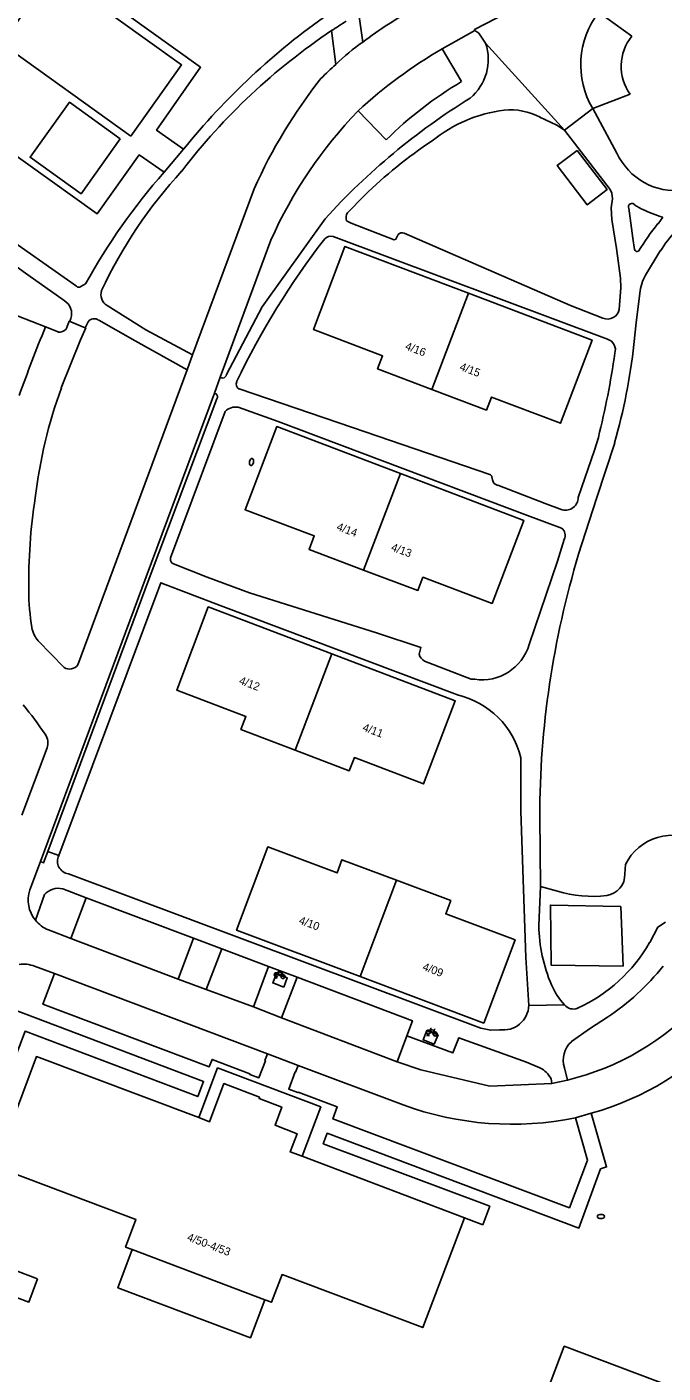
# Model space of a CAD drawing. Extents: x 136000 to 141014, y 402000 to 403500.
# Drawn here: x 137693.4 to 137772.8, y 402770.2 to 402938.4 of the extents above; entities that cross this region are included whole.
import ezdxf

# ---------------------------------------------------------------- set-up
doc = ezdxf.new("R2010")
doc.units = 0
for name, color, linetype in [('gg-anno-huisnummerreeks BGT', 7, 'Continuous'), ('gg-bbg-gedigitaliseerde bijgebouw', 7, 'Continuous'), ('gg-bbg-hoofdgebouw', 7, 'Continuous'), ('gg-bbg-luifel en loopbrug', 7, 'Continuous'), ('gg-bbg-tussenscheiding', 7, 'Continuous'), ('gg-knt-verharding', 7, 'Continuous'), ('gg-knt-verharding nz', 7, 'Continuous'), ('gt-grn-vlakafsluiter', 7, 'Continuous'), ('gt-grn-weggrens', 7, 'Continuous'), ('gt-symb-brandkraan', 7, 'Continuous'), ('gt-symb-fietsenrek', 7, 'Continuous')]:
    doc.layers.add(name, color=color, linetype=linetype)

# ---------------------------------------------------------------- blocks, each defined once
blk = doc.blocks.new('gt0-BR')
at = {"layer": 'gt-symb-brandkraan'}
for centre, radius, start, end in [((-0.24, 0), 0.206, 107.5669, 252.4331), ((0.6, -2.66), 3, 106.892, 107.5669), ((0, -0.69), 0.938, 73.108, 106.892), ((-0.6, -2.66), 3, 72.4331, 73.108), ((0.24, 0), 0.206, 287.567, 72.4331), ((0.6, 2.66), 3, 252.4331, 253.108), ((0, 0.69), 0.938, 253.108, 286.8921), ((-0.6, 2.66), 3, 286.8921, 287.567)]:
    blk.add_arc(centre, radius, start, end, dxfattribs=at)
blk = doc.blocks.new('gt0-FREK')
at = {"layer": 'gt-symb-fietsenrek'}
for p, q in [((0.26, 0.76), (0.29, 0.82)), ((0.54, 0.34), (0.26, 0.76)), ((0.29, 0.82), (0.77, 0.71)), ((0.77, 0.71), (0.54, 0.34)), ((0.76, 0.84), (0.87, 0.82)), ((0.77, 0.71), (0.84, 0.82)), ((0.89, 0.25), (0.77, 0.71))]:
    blk.add_line(p, q, dxfattribs=at)
for points in [[(-0.12, 0), (-0.05, 0.31), (0.05, 0.31), (0.12, 0)], [(0.04, 0.48), (0.23, 0.71), (0.26, 0.76)], [(0.29, 0.82), (0.36, 0.94), (0.45, 0.93)], [(0.54, 0.34), (0.56, 0.31), (0.89, 0.25)]]:
    blk.add_lwpolyline(points, dxfattribs=at)
for centre in [(0.04, 0.48), (0.89, 0.25)]:
    blk.add_circle(centre, 0.252, dxfattribs=at)

msp = doc.modelspace()

# ---------------------------------------------------------------- linework, layer by layer
at = {"layer": 'gg-bbg-gedigitaliseerde bijgebouw'}
for points in [[(137762.06, 402922.94), (137759.56, 402921.03), (137763.31, 402916.15), (137765.81, 402918.07), (137762.06, 402922.94)], [(137694.69, 402781.99), (137693.6, 402779.08), (137680.47, 402784.02), (137681.56, 402786.93), (137694.69, 402781.99)]]:
    msp.add_lwpolyline(points, dxfattribs=at)
at = {"layer": 'gg-bbg-hoofdgebouw'}
for p, q in [((137727.71, 402797.28), (137748, 402789.6)), ((137723.06, 402779.36), (137706.52, 402785.63))]:
    msp.add_line(p, q, dxfattribs=at)
for points in [[(137748.51, 402905.09), (137733.07, 402910.93), (137729.15, 402900.56), (137737.78, 402897.27), (137737.14, 402895.63), (137743.94, 402893.06)], [(137748.51, 402905.09), (137763.94, 402899.24), (137760.01, 402888.85), (137751.36, 402892.12), (137750.74, 402890.49), (137743.94, 402893.06)], [(137740.01, 402882.56), (137724.55, 402888.44), (137720.6, 402878.04), (137728.42, 402875.07), (137729.23, 402874.77), (137728.59, 402873.07), (137735.39, 402870.52)], [(137740.01, 402882.56), (137755.4, 402876.71), (137751.45, 402866.34), (137742.81, 402869.61), (137742.19, 402867.96), (137735.39, 402870.52)], [(137731.43, 402860.04), (137716.01, 402865.9), (137712.07, 402855.51), (137720.7, 402852.23), (137720.08, 402850.6), (137726.85, 402848.02)], [(137726.85, 402848.02), (137733.62, 402845.45), (137734.26, 402847.09), (137742.9, 402843.8), (137746.84, 402854.18), (137731.43, 402860.04)], [(137734.97, 402819.73), (137719.54, 402825.53), (137723.43, 402835.93), (137732.1, 402832.68), (137732.7, 402834.33), (137739.5, 402831.78)], [(137739.5, 402831.78), (137746.29, 402829.22), (137745.67, 402827.59), (137754.32, 402824.33), (137750.41, 402813.93), (137734.97, 402819.73)], [(137689.4, 402796.01), (137694.54, 402809.75), (137714.82, 402802.11)], [(137727.71, 402797.28), (137726.24, 402797.83), (137727.1, 402800.11), (137724.34, 402801.16), (137725.19, 402803.44), (137722.36, 402804.52), (137722.42, 402804.67), (137717.95, 402806.36), (137716.16, 402801.6), (137714.82, 402802.11)], [(137706.52, 402785.63), (137705.68, 402785.95), (137706.97, 402789.4), (137689.4, 402796.01)], [(137748, 402789.6), (137742.79, 402775.89), (137725.22, 402782.51), (137723.9, 402779.05), (137723.06, 402779.36)], [(137778.75, 402766.64), (137760.47, 402773.55), (137744.75, 402732.11), (137741.68, 402733.27), (137740.43, 402729.98), (137706.88, 402742.71), (137703.2, 402732.98)]]:
    msp.add_lwpolyline(points, dxfattribs=at)
at = {"layer": 'gg-bbg-luifel en loopbrug'}
for points in [[(137727.71, 402797.28), (137730.05, 402803.46), (137717.16, 402808.33), (137714.82, 402802.11)], [(137723.06, 402779.36), (137721.28, 402774.61), (137704.71, 402780.87), (137706.52, 402785.63)]]:
    msp.add_lwpolyline(points, dxfattribs=at)
at = {"layer": 'gg-bbg-tussenscheiding'}
for p, q in [((137743.94, 402893.06), (137748.51, 402905.09)), ((137735.39, 402870.52), (137740.01, 402882.56)), ((137726.85, 402848.02), (137731.43, 402860.04)), ((137734.97, 402819.73), (137739.5, 402831.78))]:
    msp.add_line(p, q, dxfattribs=at)
at = {"layer": 'gg-knt-verharding'}
for p, q in [((137734.81, 402939.95), (137735.31, 402936.47)), ((137764.75, 402940.18), (137768.89, 402937.2)), ((137731.41, 402937.9), (137731.93, 402933.68)), ((137745.21, 402935.62), (137749.3, 402937.91)), ((137747.63, 402931.53), (137745.21, 402935.62)), ((137768.69, 402929.95), (137764.02, 402928.16)), ((137764.02, 402928.16), (137767.04, 402922.6)), ((137734.71, 402927.87), (137738.23, 402924.25)), ((137710.48, 402920.2), (137712.91, 402923.08)), ((137714.04, 402897.39), (137721.73, 402918.15)), ((137735.47, 402917.27), (137733.4, 402915.14)), ((137686.19, 402915.37), (137699.53, 402905.96)), ((137770.17, 402915.6), (137769.29, 402916.1)), ((137772.17, 402913.78), (137772.76, 402914.59)), ((137717.5, 402894.62), (137723.83, 402911.74)), ((137731.61, 402912.19), (137765.88, 402899.35)), ((137772.46, 402910.37), (137770.62, 402907.36)), ((137700.09, 402905.94), (137700.67, 402906.27)), ((137690.54, 402902.9), (137695.67, 402900.89)), ((137698.25, 402900.62), (137698.64, 402901.62)), ((137700.63, 402900.76), (137698.64, 402901.62)), ((137700.99, 402901.54), (137700.63, 402900.76)), ((137695.67, 402900.89), (137697.24, 402900.25)), ((137713.35, 402895.53), (137714.04, 402897.39)), ((137699.72, 402858.66), (137713.35, 402895.53)), ((137716.77, 402892.62), (137717.5, 402894.62)), ((137717.5, 402894.62), (137717.8, 402894.5)), ((137716.97, 402892.52), (137716.77, 402892.62)), ((137711.3, 402872.03), (137718.11, 402890.32)), ((137751.5, 402881.79), (137751.43, 402882.14)), ((137694.77, 402861.66), (137698, 402858.33)), ((137692.74, 402839.9), (137695.87, 402848.3)), ((137757.4, 402839.68), (137757.49, 402830.98)), ((137693.72, 402830.56), (137695.04, 402834.1)), ((137768.04, 402832.57), (137768.11, 402833.75)), ((137697.83, 402830.7), (137700.74, 402829.58)), ((137757.49, 402830.98), (137757.28, 402826.11)), ((137757.49, 402830.98), (137759.61, 402830.4)), ((137694.41, 402826.79), (137695.54, 402829.97)), ((137700.74, 402829.58), (137698.86, 402824.51)), ((137700.74, 402829.58), (137714.15, 402824.52)), ((137698.86, 402824.51), (137696.05, 402825.57)), ((137714.15, 402824.52), (137712.24, 402819.39)), ((137714.15, 402824.52), (137717.71, 402823.22)), ((137715.75, 402818.12), (137717.71, 402823.22)), ((137717.71, 402823.22), (137723.53, 402820.99)), ((137696.79, 402820.1), (137694.31, 402821.03)), ((137723.53, 402820.99), (137721.65, 402815.95)), ((137723.53, 402820.99), (137727.1, 402819.66)), ((137723.39, 402810.09), (137696.79, 402820.1)), ((137712.24, 402819.39), (137715.75, 402818.12)), ((137725.14, 402814.56), (137727.1, 402819.66)), ((137721.65, 402815.95), (137725.14, 402814.56)), ((137740.79, 402812.33), (137739.58, 402809.09)), ((137727.23, 402808.64), (137723.39, 402810.09)), ((137740.33, 402803.71), (137727.23, 402808.64)), ((137739.58, 402809.09), (137742.54, 402808.1)), ((137758.9, 402806.38), (137758.81, 402806.95)), ((137760.86, 402806.8), (137760.48, 402808.35)), ((137761.88, 402802.1), (137763.81, 402802.66))]:
    msp.add_line(p, q, dxfattribs=at)
for points in [[(137710.48, 402920.2), (137707.39, 402922.36), (137702.14, 402915.02), (137669.64, 402938.23), (137682.74, 402956.47), (137715.05, 402933.33), (137709.55, 402925.47), (137712.91, 402923.08)], [(137706.33, 402924.71), (137690.22, 402936.28), (137696.57, 402945.18), (137712.68, 402933.61), (137706.33, 402924.71)], [(137762.7, 402944.49), (137754.73, 402940.86), (137749.25, 402938.02), (137749.3, 402937.91)], [(137750.64, 402936.32), (137749.78, 402937.57), (137749.3, 402937.91)], [(137659.62, 402931.7), (137693.48, 402907.39), (137698.01, 402904.19)], [(137705.02, 402924.39), (137700.11, 402917.52), (137693.75, 402922.08), (137698.66, 402928.95), (137705.02, 402924.39)], [(137760.48, 402925.45), (137759.54, 402926.1), (137757.43, 402927.1)], [(137760.48, 402925.45), (137766.2, 402918.05), (137766.39, 402917.58), (137766.49, 402916.89), (137766.34, 402915.76), (137766.42, 402914.29), (137766.98, 402910.67), (137767.5, 402906.96), (137767.52, 402905.75), (137767.33, 402903.07)], [(137768.51, 402915.7), (137769.04, 402911.98), (137769.25, 402910.54)], [(137718.29, 402894.92), (137722.74, 402903.4), (137730.6, 402914.4)], [(137733.28, 402914.14), (137733.86, 402913.86), (137739.23, 402911.77), (137739.43, 402911.83), (137739.73, 402912.42)], [(137740.45, 402912.58), (137761.23, 402903.58), (137765.29, 402901.97)], [(137769.91, 402905.09), (137769.44, 402901.41), (137769.17, 402898.69)], [(137714.04, 402897.39), (137708.21, 402900.54), (137703.37, 402903.55)], [(137698.64, 402901.62), (137698.72, 402901.6), (137698.85, 402901.95)], [(137713.35, 402895.53), (137706.87, 402899.15), (137702.32, 402901.72)], [(137697.65, 402893.28), (137698.83, 402896.28), (137700.04, 402899.27), (137700.7, 402900.75), (137700.63, 402900.76)], [(137751.16, 402882.44), (137734.01, 402888.33), (137719.88, 402893.13)], [(137695.04, 402834.1), (137708.23, 402869.66), (137716.77, 402892.62)], [(137695.96, 402835.35), (137708.64, 402869.47), (137717.06, 402891.91)], [(137719.75, 402890.86), (137724.72, 402889.09), (137755.86, 402877.34), (137760.12, 402875.75)], [(137764.72, 402887.08), (137764.23, 402885.49), (137762.22, 402879.59)], [(137766.76, 402886.42), (137764.49, 402879.47), (137762.26, 402872.48)], [(137752.16, 402881.1), (137758.08, 402878.81), (137760.22, 402878.02)], [(137760.45, 402874.33), (137759.63, 402871.61), (137756.09, 402861.21)], [(137742.33, 402859.99), (137742.56, 402860.85), (137737.01, 402862.67), (137721.16, 402867.67), (137715.88, 402869.61), (137711.46, 402871.39)], [(137697.33, 402834.84), (137710.08, 402868.92), (137717.5, 402866.1), (137747.13, 402854.91)], [(137743, 402859.14), (137748.82, 402856.9), (137749.28, 402856.87)], [(137755.05, 402847.07), (137755.02, 402840.38), (137755.67, 402822.12), (137756.04, 402816.14)], [(137695.04, 402834.1), (137695.44, 402833.96), (137695.96, 402835.35)], [(137752.37, 402813.1), (137751.28, 402813.03), (137750.04, 402813.27), (137698.53, 402832.58)], [(137767.51, 402828.5), (137767.8, 402821.05), (137758.84, 402821.14), (137758.74, 402828.67), (137767.51, 402828.5)], [(137771.14, 402824), (137772.14, 402825.91), (137773.1, 402826.51)], [(137723.39, 402810.09), (137723.08, 402809.25), (137723.14, 402809.21), (137722.33, 402807.09), (137721.19, 402807.52), (137721.19, 402807.59), (137716.47, 402809.38), (137716.12, 402808.47), (137695.35, 402816.28), (137696.79, 402820.1)], [(137727.1, 402819.66), (137741.49, 402814.22), (137740.79, 402812.33)], [(137690.46, 402816.08), (137715.41, 402806.64), (137714.7, 402804.75), (137693.13, 402812.91), (137691.72, 402809.18), (137688.35, 402810.44)], [(137761.35, 402811.61), (137763.73, 402813.29), (137765.87, 402814.66)], [(137757.43, 402808.32), (137755.74, 402809.03), (137747.31, 402812.1), (137746.56, 402810.19), (137740.79, 402812.33)], [(137727.23, 402808.64), (137726.91, 402807.8), (137726.85, 402807.82), (137726.05, 402805.69), (137727.2, 402805.25), (137727.22, 402805.29), (137732.12, 402803.47), (137731.57, 402801.96), (137761.11, 402790.85), (137763.38, 402796.82), (137761.88, 402802.1)], [(137742.54, 402808.1), (137751.15, 402806.05), (137758.9, 402806.38)], [(137758.9, 402806.38), (137759.88, 402806.58), (137760.86, 402806.8)], [(137763.81, 402802.66), (137765.75, 402795.95), (137764.99, 402795.71), (137762.3, 402788.32), (137730.86, 402800.17), (137730.36, 402798.85), (137751.16, 402791.05), (137750.29, 402788.74)]]:
    msp.add_lwpolyline(points, dxfattribs=at)
for centre, radius, start, end in [((137782.01, 402867.21), 88.86, 125.0153, 141.0434), ((137766.16, 402895.56), 51.24, 118.272, 127.0277), ((137773.28, 402933.62), 10.76, 142.4826, 210.5363), ((137774.22, 402874.04), 76.88, 122.239, 123.8356), ((137775.29, 402872.35), 78.88, 123.8027, 142.5125), ((137773.65, 402933.44), 6.07, 141.7076, 215.0833), ((137744.66, 402934.31), 6.31, 309.8894, 18.6111), ((137766.3, 402895.43), 51.42, 131.9434, 134.7961), ((137781.39, 402891.48), 65.34, 141.76, 155.9146), ((137771.29, 402891.26), 46.7, 120.4361, 135.0654), ((137793.72, 402856.93), 85.37, 121.8268, 137.6878), ((137753.72, 402919.92), 8.08, 62.6309, 95.4435), ((137775.56, 402888.58), 56.68, 136.121, 155.8863), ((137755.16, 402910.32), 17.78, 97.1184, 129.0171), ((137778.09, 402873.22), 61.3, 123.8349, 134.0581), ((137774.37, 402925.96), 8.06, 204.6105, 277.0149), ((137771.46, 402866.84), 81.03, 138.8071, 150.8812), ((137756.26, 402880.3), 59.18, 137.3889, 154.8669), ((137768.92, 402915.87), 0.441, 32.0092, 203.1618), ((137734.26, 402914.53), 1.05, 144.6499, 201.5105), ((137780.67, 402938.54), 25.23, 245.3934, 251.7289), ((137785.48, 402902.32), 15.3, 124.9731, 148.255), ((137799.7, 402891.65), 35.33, 141.2008, 148.04), ((137806.96, 402852.51), 96.77, 142.1514, 154.5942), ((137731.31, 402911.23), 1, 72.9033, 139.2879), ((137740.18, 402912.1), 0.555, 60.5707, 144.7374), ((137769.56, 402910.62), 0.318, 194.4543, 301.4435), ((137775.36, 402904.63), 5.48, 150.0284, 175.1833), ((137699.82, 402906.25), 0.414, 225.6212, 311.5349), ((137704.21, 402904.92), 1.61, 161.7115, 238.3135), ((137697.04, 402902.55), 1.9, 341.713, 59.4834), ((137765.86, 402903.36), 1.5, 247.8069, 348.9921), ((137701.74, 402900.98), 0.935, 52.0224, 143.585), ((137697.43, 402901.3), 1.07, 259.5546, 320.2306), ((137765.47, 402898.03), 1.38, 341.9721, 72.8775), ((137692.87, 402907.32), 76.78, 344.2029, 353.5439), ((137666.5, 402911.79), 101.28, 345.8781, 351.9464), ((137717.72, 402895.09), 0.601, 278.1702, 343.5874), ((137754.58, 402872.55), 60.58, 159.9859, 173.3652), ((137720.22, 402893.76), 0.719, 158.4705, 241.4443), ((137716.71, 402892.17), 0.439, 323.3003, 52.8812), ((137719.43, 402889.05), 1.83, 80.1191, 136.3526), ((137751.09, 402882.1), 0.348, 7.7951, 78.5874), ((137752.33, 402881.92), 0.842, 189.4342, 258.8758), ((137760.94, 402869.03), 67.36, 171.0201, 180.9189), ((137760.57, 402879.63), 1.65, 257.6242, 358.5178), ((137759.49, 402874.86), 1.09, 331.4002, 54.8014), ((137711.88, 402871.84), 0.611, 161.5225, 226.7608), ((137870.48, 402839.68), 113.08, 163.1392, 179.9988), ((137723.1, 402868.21), 29.52, 180.5009, 189.5378), ((137697.37, 402863.9), 3.44, 189.8418, 220.7105), ((137750.17, 402862.97), 6.17, 261.703, 343.357), ((137743.88, 402860.52), 1.64, 198.814, 237.7187), ((137698.68, 402859.47), 1.32, 239.2367, 322.3564), ((137744.66, 402844.49), 10.71, 13.9477, 76.6702), ((137622.97, 402798.43), 89.13, 35.3682, 38.3115), ((137693.98, 402848.93), 1.99, 341.6359, 33.1471), ((137773.96, 402830.85), 6.53, 59.1928, 153.6955), ((137698.77, 402834.15), 1.6, 154.4651, 261.4409), ((137765.35, 402832.51), 2.69, 279.0198, 1.1074), ((137697.46, 402829.3), 3.95, 161.345, 219.4758), ((137697.32, 402828.37), 2.39, 77.5662, 138.0683), ((137764.01, 402845.2), 15.45, 253.4137, 276.516), ((137697.43, 402829.14), 3.83, 218.003, 248.9526), ((137777.1, 402826.45), 19.82, 180.9775, 203.0687), ((137753.9, 402833.84), 19.84, 294.5255, 330.2706), ((137692.94, 402817.58), 3.71, 68.419, 98.5262), ((137748.86, 402840.08), 30.59, 303.7825, 321.5044), ((137766.61, 402821.97), 8.41, 202.9765, 223.1754), ((137752.86, 402816.24), 3.18, 261.1272, 358.25), ((137761.59, 402817.1), 1.42, 218.4091, 292.9222), ((137753.01, 402839.19), 33.33, 283.6268, 317.1453), ((137754.1, 402837.65), 36.31, 285.5054, 317.597), ((137763.5, 402809.28), 3.16, 132.7603, 197.1053), ((137756.18, 402805.68), 2.92, 25.7969, 64.6613), ((137753.94, 402840.72), 39.43, 249.8139, 281.6197)]:
    msp.add_arc(centre, radius, start, end, dxfattribs=at)
at = {"layer": 'gg-knt-verharding nz'}
for p, q in [((137760.48, 402925.45), (137750.64, 402936.32)), ((137764.02, 402928.16), (137760.48, 402925.45)), ((137698.86, 402824.51), (137712.24, 402819.39)), ((137715.75, 402818.12), (137721.65, 402815.95)), ((137725.14, 402814.56), (137739.58, 402809.09))]:
    msp.add_line(p, q, dxfattribs=at)
for points in [[(137725.44, 402818.4), (137725.86, 402819.58), (137724.52, 402820.11), (137724.05, 402818.95), (137725.44, 402818.4)], [(137744.7, 402812.47), (137744.21, 402811.29), (137742.83, 402811.82), (137743.31, 402813), (137744.7, 402812.47)]]:
    msp.add_lwpolyline(points, dxfattribs=at)
for centre, radius, start, end in [((137751.96, 402912.81), 28.93, 125.1469, 133.8277), ((137775.54, 402883.52), 60.29, 120.2045, 132.6308), ((137946.6, 402799.5), 270.64, 157.998, 159.9475)]:
    msp.add_arc(centre, radius, start, end, dxfattribs=at)
at = {"layer": 'gt-grn-vlakafsluiter'}
msp.add_line((137750.29, 402788.74), (137748, 402789.6), dxfattribs=at)
at = {"layer": 'gt-grn-weggrens'}
for p, q in [((137697.33, 402834.84), (137695.96, 402835.35)), ((137756.04, 402816.14), (137760.47, 402816.21))]:
    msp.add_line(p, q, dxfattribs=at)

# ---------------------------------------------------------------- block references
at = {"layer": 'gt-symb-brandkraan', "rotation": 76.09684753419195}
msp.add_blockref('gt0-BR', (137721.4, 402884.01), dxfattribs=at)
at = {"layer": 'gt-symb-brandkraan'}
msp.add_blockref('gt0-BR', (137765.04, 402789.77), dxfattribs=at)
at = {"layer": 'gt-symb-fietsenrek'}
for p in [(137724.45, 402819.49), (137743.45, 402812.31)]:
    msp.add_blockref('gt0-FREK', p, dxfattribs=at)

# ---------------------------------------------------------------- texts
at = {"layer": 'gg-anno-huisnummerreeks BGT'}
for s, rotation, p in [('4/16', 339.3, (137740.51, 402898.1)), ('4/15', 339.3, (137747.31, 402895.53)), ('4/14', 339.4, (137731.95, 402875.55)), ('4/13', 339.4, (137738.75, 402872.99)), ('4/12', 339.2, (137719.77, 402856.33)), ('4/11', 339.2, (137735.19, 402850.48)), ('4/10', 339.4, (137727.23, 402826.38)), ('4/09', 339.4, (137742.68, 402820.58)), ('4/50-4/53', 339.2, (137713.27, 402786.81))]:
    msp.add_text(s, height=1, rotation=rotation, dxfattribs=at).set_placement(p)

doc.saveas('drawing.dxf')
